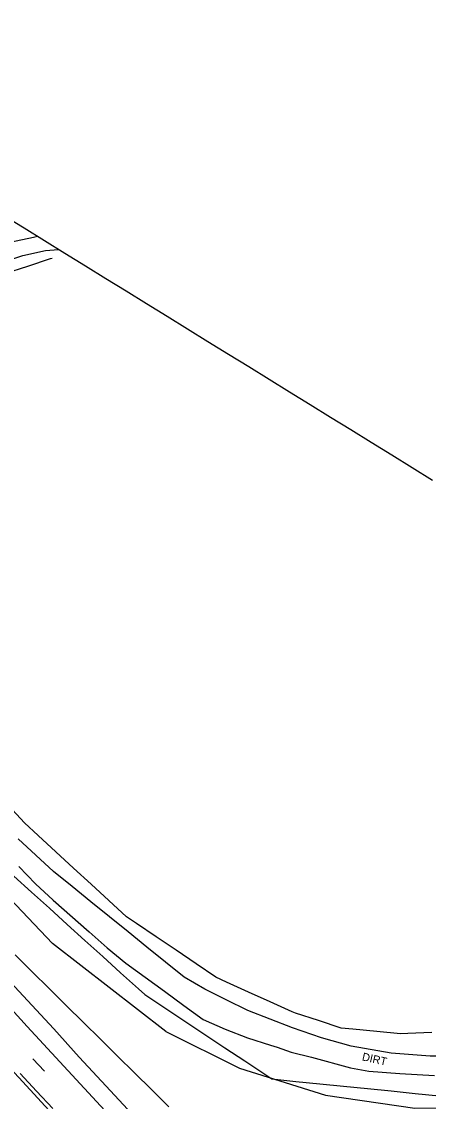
# Model space of a CAD drawing. Extents: x 2132221 to 2141942, y 535736 to 547298.
# Drawn here: x 2135859 to 2136113, y 543363 to 544038 of the extents above; entities that cross this region are included whole.
import ezdxf

# ---------------------------------------------------------------- set-up
doc = ezdxf.new("R2010")
doc.units = 0
for name, color, linetype in [('RD_EX_Driveway', 7, 'Continuous'), ('RD_EX_Fence_Other', 7, 'Continuous'), ('RD_EX_Misc', 7, 'Continuous'), ('RD_EX_Road', 7, 'Continuous'), ('RD_EX_Road_txCode', 7, 'Continuous'), ('RD_EX_VEG', 7, 'Continuous'), ('TOPO_E_TLIML-Line', 7, 'Continuous')]:
    doc.layers.add(name, color=color, linetype=linetype)

msp = doc.modelspace()

# ---------------------------------------------------------------- linework, layer by layer
at = {"layer": 'RD_EX_Driveway'}
for points in [[(2135868.8, 543903.62), (2135866.19, 543903.1), (2135851.54, 543899.98)], [(2135845.43, 543886.94), (2135859.55, 543891.75), (2135873.84, 543894.93), (2135881.82, 543895.59)], [(2136028.22, 543409.47), (2136014.19, 543414.77), (2136000.27, 543420.34), (2135986.83, 543426.98), (2135973.38, 543433.63), (2135960.39, 543440.99), (2135948.73, 543450.43), (2135937.08, 543459.87), (2135925.42, 543469.31), (2135913.76, 543478.75), (2135902.1, 543488.18), (2135890.44, 543497.62), (2135878.78, 543507.06), (2135867.73, 543517.2), (2135856.75, 543527.42)], [(2135857.17, 543510.14), (2135867.52, 543499.29), (2135878.63, 543489.22), (2135901.12, 543469.37), (2135912.36, 543459.44), (2135923.93, 543449.92), (2135948.17, 543432.24), (2135960.29, 543423.4), (2135972.41, 543414.56), (2135986.15, 543408.68), (2136000.13, 543403.27), (2136014.39, 543398.61), (2136018.57, 543397.29)]]:
    msp.add_lwpolyline(points, dxfattribs=at)
at = {"layer": 'RD_EX_Fence_Other'}
msp.add_line((2135948.95, 543407.24), (2135995.12, 543384.2), dxfattribs=at)
for points in [[(2135948.95, 543407.24), (2135878.24, 543462.15), (2135832.25, 543510.29), (2135791.03, 543554.2), (2135725.63, 543624.32), (2135686.93, 543666.36), (2135649.82, 543707.36), (2135581.81, 543780.28), (2135515.23, 543853.03), (2135471.62, 543898.92), (2135433.28, 543942.58), (2135392.36, 543987.38), (2135352.19, 544031.64), (2135315.81, 544070.7), (2135270.79, 544120.53), (2135231.39, 544162.35), (2135193.18, 544204.83)], [(2135995.12, 543384.2), (2136048.83, 543367.47), (2136104.6, 543359.2), (2136149.03, 543359.37), (2136192.31, 543366.7), (2136251.44, 543270.66)]]:
    msp.add_lwpolyline(points, dxfattribs=at)
at = {"layer": 'RD_EX_Misc'}
msp.add_line((2135865.96, 543390.06), (2135873.06, 543382.38), dxfattribs=at)
for points in [[(2135852.25, 543421.21), (2135862.43, 543410.2), (2135872.62, 543399.18), (2135882.8, 543388.17), (2135892.98, 543377.16), (2135903.17, 543366.14), (2135913.35, 543355.13)], [(2135857.88, 543380.95), (2135868.09, 543369.95), (2135878.3, 543358.96)]]:
    msp.add_lwpolyline(points, dxfattribs=at)
at = {"layer": 'RD_EX_Road'}
for points in [[(2136139.92, 543126.9), (2136132.97, 543134.79), (2136126.46, 543141.43), (2136119.61, 543145.97), (2136106.75, 543160.44), (2136092.87, 543175.54), (2136069.64, 543201.25), (2136047.83, 543225.01), (2136026.13, 543248.75), (2135997.77, 543279.74), (2135976.21, 543302.94), (2135956.47, 543324.6), (2135938.3, 543344.31), (2135914.49, 543369.99), (2135894.88, 543391.11), (2135878.91, 543408.82), (2135859.8, 543429.43), (2135841.19, 543449.24), (2135822.8, 543469.03), (2135809.12, 543483.98), (2135792.45, 543501.64), (2135773.96, 543521.48), (2135757.73, 543538.48), (2135742.49, 543554.63)], [(2135714.4, 543531.47), (2135737.39, 543506.64), (2135759.54, 543482.81), (2135781.42, 543459.43), (2135808.13, 543430.68), (2135834.82, 543402.2), (2135857.16, 543378.37), (2135880.71, 543352.77), (2135904.34, 543327.39), (2135926.33, 543303.14), (2135946.42, 543281.25), (2135966.31, 543260.17), (2135978.72, 543246.68), (2135994.71, 543229.64), (2136014.74, 543208.26), (2136035.93, 543185.45), (2136058.04, 543160.98), (2136082.07, 543135.32), (2136092.92, 543123.13), (2136085.37, 543113.61), (2136103.4, 543093.42)], [(2136340.93, 543449.13), (2136313.55, 543442.31), (2136287.39, 543432.52), (2136252.31, 543419.37), (2136215.24, 543407.43), (2136183.04, 543398.77), (2136152.85, 543393.24), (2136136.18, 543391.65), (2136114.35, 543391.75), (2136089.88, 543393.67), (2136064.85, 543398.05), (2136046.39, 543403.21), (2136028.22, 543409.47)], [(2136018.57, 543397.29), (2136027.36, 543394.31), (2136040.12, 543391.2), (2136064.5, 543384.52), (2136075.91, 543382.36), (2136095.39, 543380.98), (2136116.89, 543379.73)]]:
    msp.add_lwpolyline(points, dxfattribs=at)
at = {"layer": 'RD_EX_VEG'}
for points in [[(2135848.46, 543880.59), (2135862.72, 543885.25), (2135876.97, 543889.9), (2135877.96, 543890.22)], [(2136115.35, 543406.61), (2136100.37, 543405.98), (2136095.75, 543405.78), (2136080.82, 543407.19), (2136065.88, 543408.61), (2136058.66, 543409.29), (2136044.41, 543413.97), (2136030.16, 543418.65), (2136027.99, 543419.37), (2136014.33, 543425.59), (2136000.68, 543431.8), (2135987.03, 543438.02), (2135980.37, 543441.05), (2135967.94, 543449.45), (2135955.5, 543457.84), (2135943.07, 543466.23), (2135930.64, 543474.63), (2135924.51, 543478.77), (2135913.46, 543488.92), (2135902.42, 543499.07), (2135891.38, 543509.22), (2135880.33, 543519.37), (2135869.29, 543529.52), (2135860.67, 543537.44), (2135850.49, 543548.46)], [(2135853.99, 543504.25), (2135865.11, 543494.18), (2135876.24, 543484.12), (2135887.36, 543474.05), (2135898.48, 543463.98), (2135909.6, 543453.92), (2135920.72, 543443.85), (2135931.84, 543433.79), (2135935.84, 543430.16), (2135948.35, 543421.88), (2135960.85, 543413.6), (2135973.36, 543405.31), (2135985.86, 543397.03), (2135998.36, 543388.74), (2136010.87, 543380.46), (2136015.36, 543377.48), (2136030.28, 543375.98), (2136045.21, 543374.49), (2136060.13, 543372.99), (2136075.06, 543371.49), (2136089.98, 543369.99), (2136104.91, 543368.49), (2136119.83, 543366.99)], [(2135950.86, 543360.15), (2135940.18, 543370.69), (2135929.51, 543381.23), (2135918.83, 543391.76), (2135908.16, 543402.3), (2135897.48, 543412.84), (2135886.81, 543423.37), (2135876.13, 543433.91), (2135865.46, 543444.45), (2135854.78, 543454.99)]]:
    msp.add_lwpolyline(points, dxfattribs=at)
at = {"layer": 'TOPO_E_TLIML-Line'}
msp.add_lwpolyline([(2136115.78, 543751.36), (2136103.01, 543759.23), (2136090.24, 543767.1), (2136077.47, 543774.97), (2136064.7, 543782.85), (2136051.94, 543790.72), (2136039.17, 543798.59), (2136026.4, 543806.46), (2136013.63, 543814.33), (2136000.86, 543822.2), (2135988.09, 543830.08), (2135975.32, 543837.95), (2135962.55, 543845.82), (2135949.79, 543853.69), (2135937.02, 543861.56), (2135924.25, 543869.44), (2135911.48, 543877.31), (2135898.71, 543885.18), (2135885.94, 543893.05), (2135873.17, 543900.92), (2135860.41, 543908.79), (2135847.64, 543916.67)], dxfattribs=at)

# ---------------------------------------------------------------- texts
at = {"layer": 'RD_EX_Road_txCode'}
msp.add_text('DIRT', height=5, rotation=347.26306, dxfattribs=at).set_placement((2136071.34, 543389.18))

doc.saveas('drawing.dxf')
